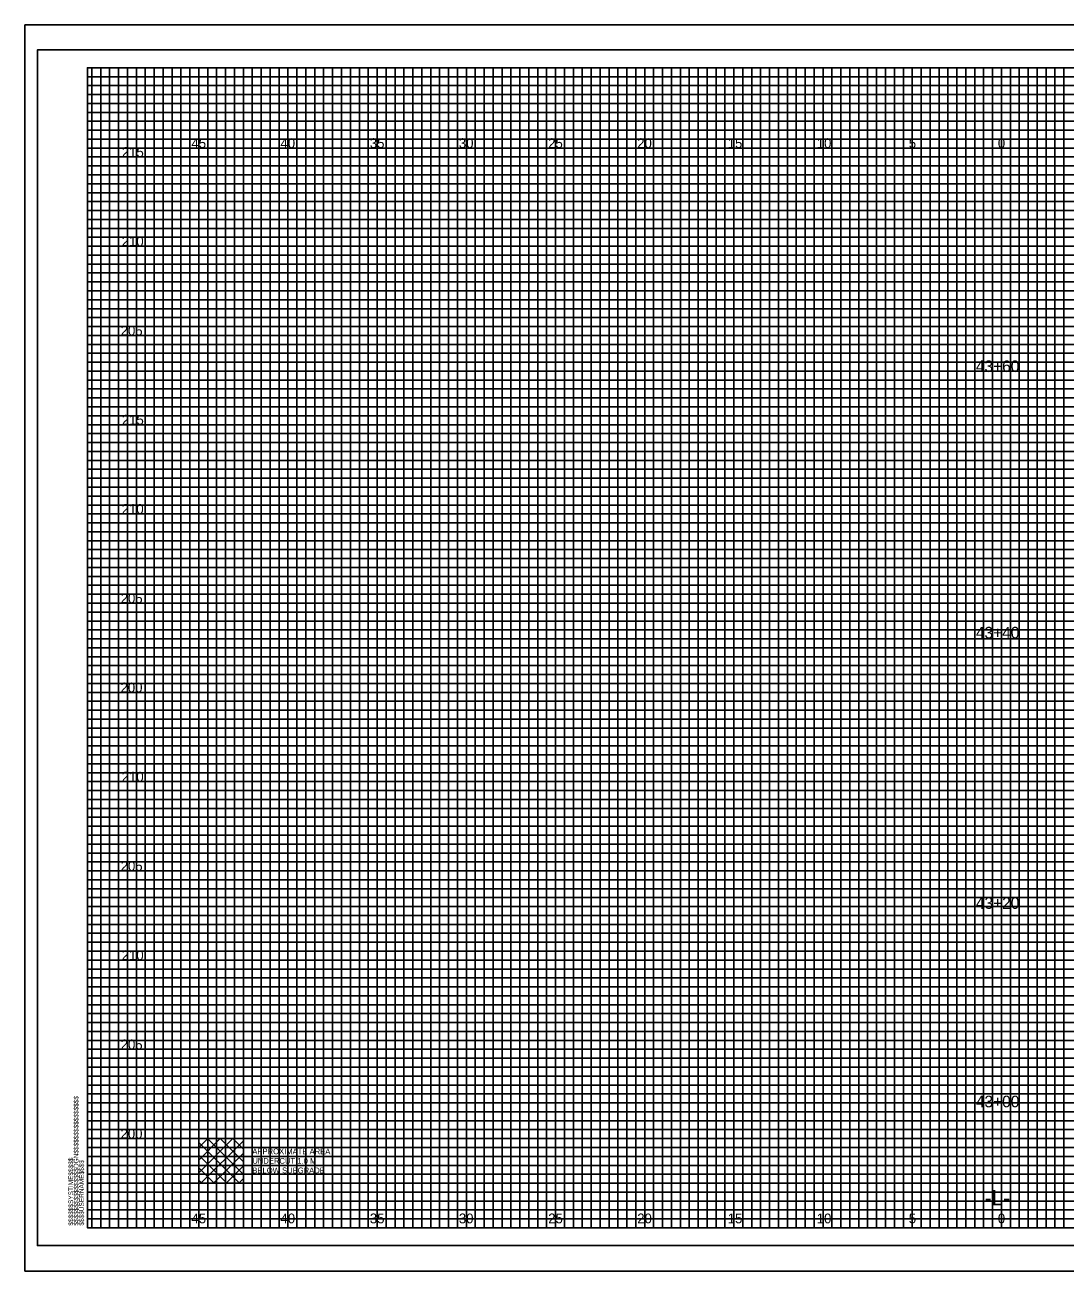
# Model space of a CAD drawing. Extents: x -4 to 103, y -2 to 6583.
# Drawn here: x -3.5 to 54.8, y 3255.5 to 3325.4 of the extents above; entities that cross this region are included whole.
import ezdxf

# ---------------------------------------------------------------- set-up
doc = ezdxf.new("R2010")
doc.units = 0
for name, color, linetype in [('Default', 7, 'Continuous'), ('Prop XS Alignment Label', 7, 'Continuous'), ('Prop XS Elevation Labels', 7, 'Continuous'), ('Prop XS Offset Labels', 7, 'Continuous'), ('Prop XS Station Labels', 7, 'Continuous'), ('Prop XS Undercut Exc Hatch', 7, 'Continuous'), ('Sheet Cross Section CELL', 7, 'Continuous'), ('Sheet Cross Section Grid Major CELL', 7, 'Continuous'), ('Sheet Cross Section Grid Middle CELL', 7, 'Continuous'), ('Sheet Cutting Line CELL', 7, 'Continuous'), ('Sheet DOT Grid CELL', 7, 'Continuous'), ('Sheet Plot Border Inside CELL', 7, 'Continuous'), ('Sheet Plot Border Outside CELL', 7, 'Continuous')]:
    doc.layers.add(name, color=color, linetype=linetype)

msp = doc.modelspace()

# ---------------------------------------------------------------- linework, layer by layer
at = {"layer": 'Default'}
msp.add_lwpolyline([(6.25, 3262.95), (8.75, 3262.95), (8.75, 3260.45), (6.25, 3260.45)], close=True, dxfattribs=at)
at = {"layer": 'Prop XS Undercut Exc Hatch'}
for p, q in [((6.25, 3262.452), (6.748, 3262.95)), ((6.25, 3261.745), (7.455, 3262.95)), ((6.25, 3261.038), (8.162, 3262.95)), ((6.74, 3262.95), (8.75, 3260.94)), ((7.447, 3262.95), (8.75, 3261.647)), ((8.154, 3262.95), (8.75, 3262.354)), ((6.25, 3262.733), (8.533, 3260.45)), ((6.369, 3260.45), (8.75, 3262.831)), ((6.25, 3262.026), (7.826, 3260.45)), ((7.076, 3260.45), (8.75, 3262.124)), ((6.25, 3261.319), (7.119, 3260.45)), ((7.783, 3260.45), (8.75, 3261.417)), ((6.25, 3260.612), (6.412, 3260.45)), ((8.49, 3260.45), (8.75, 3260.71))]:
    msp.add_line(p, q, dxfattribs=at)
at = {"layer": 'Sheet Cross Section CELL'}
msp.add_lwpolyline([(102.5, 3322.95), (0, 3322.95), (0, 3257.95), (102.5, 3257.95)], close=True, dxfattribs=at)
at = {"layer": 'Sheet Cross Section Grid Major CELL'}
for points in [[(1.25, 3257.95), (1.25, 3322.95), (3.75, 3322.95), (3.75, 3257.95), (6.25, 3257.95), (6.25, 3322.95), (8.75, 3322.95), (8.75, 3257.95), (11.25, 3257.95), (11.25, 3322.95), (13.75, 3322.95), (13.75, 3257.95), (16.25, 3257.95), (16.25, 3322.95), (18.75, 3322.95), (18.75, 3257.95), (21.25, 3257.95), (21.25, 3322.95), (23.75, 3322.95), (23.75, 3257.95), (26.25, 3257.95), (26.25, 3322.95), (28.75, 3322.95), (28.75, 3257.95), (31.25, 3257.95), (31.25, 3322.95), (33.75, 3322.95), (33.75, 3257.95), (36.25, 3257.95), (36.25, 3322.95), (38.75, 3322.95), (38.75, 3257.95), (41.25, 3257.95), (41.25, 3322.95), (43.75, 3322.95), (43.75, 3257.95), (46.25, 3257.95), (46.25, 3322.95), (48.75, 3322.95), (48.75, 3257.95), (51.25, 3257.95), (51.25, 3322.95), (53.75, 3322.95), (53.75, 3257.95)], [(102.5, 3317.95), (0, 3317.95), (0, 3320.45), (74.25, 3320.45)], [(102.5, 3312.95), (0, 3312.95), (0, 3315.45), (102.5, 3315.45)], [(102.5, 3307.95), (0, 3307.95), (0, 3310.45), (102.5, 3310.45)], [(102.5, 3302.95), (0, 3302.95), (0, 3305.45), (102.5, 3305.45)], [(102.5, 3297.95), (0, 3297.95), (0, 3300.45), (102.5, 3300.45)], [(102.5, 3292.95), (0, 3292.95), (0, 3295.45), (102.5, 3295.45)], [(102.5, 3287.95), (0, 3287.95), (0, 3290.45), (102.5, 3290.45)], [(102.5, 3282.95), (0, 3282.95), (0, 3285.45), (102.5, 3285.45)], [(102.5, 3277.95), (0, 3277.95), (0, 3280.45), (102.5, 3280.45)], [(102.5, 3272.95), (0, 3272.95), (0, 3275.45), (102.5, 3275.45)], [(102.5, 3267.95), (0, 3267.95), (0, 3270.45), (102.5, 3270.45)], [(102.5, 3262.95), (0, 3262.95), (0, 3265.45), (102.5, 3265.45)], [(0, 3260.45), (102.5, 3260.45)]]:
    msp.add_lwpolyline(points, dxfattribs=at)
at = {"layer": 'Sheet Cross Section Grid Middle CELL'}
for points in [[(0, 3319.95), (0, 3320.95), (74.25, 3320.95), (74.25, 3321.45), (0, 3321.45), (0, 3321.95), (74.25, 3321.95), (74.25, 3322.45), (0, 3322.45)], [(0.25, 3257.95), (0.25, 3322.95), (0.75, 3322.95), (0.75, 3257.95), (1.75, 3257.95), (1.75, 3322.95), (2.25, 3322.95), (2.25, 3257.95), (2.75, 3257.95), (2.75, 3322.95), (3.25, 3322.95), (3.25, 3257.95), (4.25, 3257.95), (4.25, 3322.95), (4.75, 3322.95), (4.75, 3257.95), (5.25, 3257.95), (5.25, 3322.95), (5.75, 3322.95), (5.75, 3257.95), (6.75, 3257.95), (6.75, 3322.95), (7.25, 3322.95), (7.25, 3257.95), (7.75, 3257.95), (7.75, 3322.95), (8.25, 3322.95), (8.25, 3257.95), (9.25, 3257.95), (9.25, 3322.95), (9.75, 3322.95), (9.75, 3257.95), (10.25, 3257.95), (10.25, 3322.95), (10.75, 3322.95), (10.75, 3257.95), (11.75, 3257.95), (11.75, 3322.95), (12.25, 3322.95), (12.25, 3257.95), (12.75, 3257.95), (12.75, 3322.95), (13.25, 3322.95), (13.25, 3257.95), (14.25, 3257.95), (14.25, 3322.95), (14.75, 3322.95), (14.75, 3257.95), (15.75, 3257.95), (15.25, 3257.95), (15.25, 3322.95), (15.75, 3322.95), (15.75, 3257.95), (16.75, 3257.95), (16.75, 3322.95), (17.25, 3322.95), (17.25, 3257.95), (17.75, 3257.95), (17.75, 3322.95), (18.25, 3322.95), (18.25, 3257.95), (19.25, 3257.95), (19.25, 3322.95), (19.75, 3322.95), (19.75, 3257.95), (20.25, 3257.95), (20.25, 3322.95), (20.75, 3322.95), (20.75, 3257.95), (21.75, 3257.95), (21.75, 3322.95), (22.25, 3322.95), (22.25, 3257.95), (22.75, 3257.95), (22.75, 3322.95), (23.25, 3322.95), (23.25, 3257.95), (24.25, 3257.95), (24.25, 3322.95), (24.75, 3322.95), (24.75, 3257.95), (25.25, 3257.95), (25.25, 3322.95), (25.75, 3322.95), (25.75, 3257.95), (26.75, 3257.95), (26.75, 3322.95), (27.25, 3322.95), (27.25, 3257.95), (27.75, 3257.95), (27.75, 3322.95), (28.25, 3322.95), (28.25, 3257.95), (29.25, 3257.95), (29.25, 3322.95), (29.75, 3322.95), (29.75, 3257.95), (30.25, 3257.95), (30.25, 3322.95), (30.75, 3322.95), (30.75, 3257.95)], [(30.75, 3257.95), (31.75, 3257.95), (31.75, 3322.95), (32.25, 3322.95), (32.25, 3257.95), (32.75, 3257.95), (32.75, 3322.95), (33.25, 3322.95), (33.25, 3257.95), (34.25, 3257.95), (34.25, 3322.95), (34.75, 3322.95), (34.75, 3257.95), (35.25, 3257.95), (35.25, 3322.95), (35.75, 3322.95), (35.75, 3257.95), (36.75, 3257.95), (36.75, 3322.95), (37.25, 3322.95), (37.25, 3257.95), (37.75, 3257.95), (37.75, 3322.95), (37.75, 3257.95)], [(38.25, 3322.95), (38.25, 3257.95), (39.25, 3257.95), (39.25, 3322.95), (39.75, 3322.95), (39.75, 3257.95), (40.25, 3257.95), (40.25, 3322.95), (40.75, 3322.95), (40.75, 3257.95), (41.75, 3257.95), (41.75, 3322.95), (42.25, 3322.95), (42.25, 3257.95), (42.75, 3257.95), (42.75, 3322.95), (43.25, 3322.95), (43.25, 3257.95), (43.75, 3257.95), (44.25, 3257.95), (44.25, 3322.95), (44.75, 3322.95), (44.75, 3257.95), (45.25, 3257.95), (45.25, 3322.95), (45.75, 3322.95), (45.75, 3257.95), (46.75, 3257.95), (46.75, 3322.95), (47.25, 3322.95), (47.25, 3257.95), (47.75, 3257.95), (47.75, 3322.95), (48.25, 3322.95), (48.25, 3257.95), (49.25, 3257.95), (49.25, 3322.95), (49.75, 3322.95), (49.75, 3257.95), (50.25, 3257.95), (50.25, 3322.95), (50.75, 3322.95), (50.75, 3257.95), (51.75, 3257.95), (51.75, 3322.95), (52.25, 3322.95), (52.25, 3257.95), (52.75, 3257.95), (52.75, 3322.95), (53.25, 3322.95), (53.25, 3257.95), (54.25, 3257.95), (54.25, 3322.95), (54.75, 3322.95), (54.75, 3257.95), (55.25, 3257.95)], [(102.5, 3319.95), (0, 3319.95)], [(102.5, 3318.95), (0, 3318.95), (0, 3319.45), (102.5, 3319.45)], [(102.5, 3317.45), (0, 3317.45), (0, 3318.45), (102.5, 3318.45)], [(102.5, 3316.45), (0, 3316.45), (0, 3316.95), (102.5, 3316.95)], [(102.5, 3314.95), (0, 3314.95), (0, 3315.95), (102.5, 3315.95)], [(102.5, 3313.95), (0, 3313.95), (0, 3314.45), (102.5, 3314.45)], [(102.5, 3312.45), (0, 3312.45), (0, 3313.45), (102.5, 3313.45)], [(102.5, 3311.45), (0, 3311.45), (0, 3311.95), (102.5, 3311.95)], [(0, 3310.95), (102.5, 3310.95)], [(102.5, 3309.95), (0, 3309.95)], [(102.5, 3308.95), (0, 3308.95), (0, 3309.45), (102.5, 3309.45)], [(102.5, 3307.45), (0, 3307.45), (0, 3308.45), (102.5, 3308.45)], [(102.5, 3306.45), (0, 3306.45), (0, 3306.95), (102.5, 3306.95)], [(102.5, 3304.95), (0, 3304.95), (0, 3305.95), (102.5, 3305.95)], [(102.5, 3303.95), (0, 3303.95), (0, 3304.45), (102.5, 3304.45)], [(102.5, 3302.45), (0, 3302.45), (0, 3303.45), (102.5, 3303.45)], [(102.5, 3301.45), (0, 3301.45), (0, 3301.95), (102.5, 3301.95)], [(102.5, 3299.95), (0, 3299.95), (0, 3300.95), (102.5, 3300.95)], [(102.5, 3298.95), (0, 3298.95), (0, 3299.45), (102.5, 3299.45)], [(102.5, 3297.45), (0, 3297.45), (0, 3298.45), (102.5, 3298.45)], [(102.5, 3296.45), (0, 3296.45), (0, 3296.95), (102.5, 3296.95)], [(102.5, 3294.95), (0, 3294.95), (0, 3295.95), (102.5, 3295.95)], [(102.5, 3293.95), (0, 3293.95), (0, 3294.45), (102.5, 3294.45)], [(102.5, 3292.45), (0, 3292.45), (0, 3293.45), (102.5, 3293.45)], [(102.5, 3291.45), (0, 3291.45), (0, 3291.95), (102.5, 3291.95)], [(102.5, 3289.95), (0, 3289.95), (0, 3290.95), (102.5, 3290.95)], [(102.5, 3288.95), (0, 3288.95), (0, 3289.45)], [(0, 3289.45), (102.5, 3289.45)], [(102.5, 3287.45), (0, 3287.45), (0, 3288.45), (102.5, 3288.45)], [(102.5, 3286.45), (0, 3286.45), (0, 3286.95), (102.5, 3286.95)], [(102.5, 3284.95), (0, 3284.95), (0, 3285.95), (102.5, 3285.95)], [(102.5, 3283.95), (0, 3283.95), (0, 3284.45), (102.5, 3284.45)], [(102.5, 3282.45), (0, 3282.45), (0, 3283.45), (102.5, 3283.45)], [(102.5, 3281.45), (0, 3281.45), (0, 3281.95), (102.5, 3281.95)], [(102.5, 3279.95), (0, 3279.95), (0, 3280.95), (102.5, 3280.95)], [(102.5, 3278.95), (0, 3278.95), (0, 3279.45), (102.5, 3279.45)], [(102.5, 3277.45), (0, 3277.45), (0, 3278.45), (102.5, 3278.45)], [(102.5, 3276.45), (0, 3276.45), (0, 3276.95), (102.5, 3276.95)], [(102.5, 3274.95), (0, 3274.95), (0, 3275.95), (102.5, 3275.95)], [(102.5, 3273.95), (0, 3273.95), (0, 3274.45), (102.5, 3274.45)], [(102.5, 3272.45), (0, 3272.45), (0, 3273.45), (102.5, 3273.45)], [(102.5, 3271.45), (0, 3271.45), (0, 3271.95), (102.5, 3271.95)], [(102.5, 3269.95), (0, 3269.95), (0, 3270.95), (102.5, 3270.95)], [(102.5, 3268.95), (0, 3268.95), (0, 3269.45), (102.5, 3269.45)], [(102.5, 3267.45), (0, 3267.45), (0, 3268.45), (102.5, 3268.45)], [(102.5, 3266.45), (0, 3266.45), (0, 3266.95), (102.5, 3266.95)], [(102.5, 3264.95), (0, 3264.95), (0, 3265.95), (102.5, 3265.95)], [(102.5, 3263.95), (0, 3263.95), (0, 3264.45), (102.5, 3264.45)], [(102.5, 3262.45), (0, 3262.45), (0, 3263.45), (102.5, 3263.45)], [(102.5, 3261.45), (0, 3261.45), (0, 3261.95), (102.5, 3261.95)], [(102.5, 3259.95), (0, 3259.95), (0, 3260.95), (102.5, 3260.95)], [(102.5, 3258.95), (0, 3258.95), (0, 3259.45), (102.5, 3259.45)], [(0, 3258.45), (102.5, 3258.45)]]:
    msp.add_lwpolyline(points, dxfattribs=at)
at = {"layer": 'Sheet Cutting Line CELL'}
for p, q in [((-3.5, 3325.35), (103.4, 3325.35)), ((-3.5, 3325.35), (-3.5, 3255.525)), ((-3.5, 3255.525), (103.4, 3255.525))]:
    msp.add_line(p, q, dxfattribs=at)
at = {"layer": 'Sheet DOT Grid CELL'}
for p, q in [((1.25, 3257.95), (1.25, 3322.95)), ((3.75, 3257.95), (3.75, 3322.95)), ((6.25, 3257.95), (6.25, 3322.95)), ((8.75, 3257.95), (8.75, 3322.95)), ((11.25, 3257.95), (11.25, 3322.95)), ((13.75, 3257.95), (13.75, 3322.95)), ((16.25, 3257.95), (16.25, 3322.95)), ((18.75, 3257.95), (18.75, 3322.95)), ((21.25, 3257.95), (21.25, 3322.95)), ((23.75, 3257.95), (23.75, 3322.95)), ((26.25, 3257.95), (26.25, 3322.95)), ((28.75, 3257.95), (28.75, 3322.95)), ((31.25, 3257.95), (31.25, 3322.95)), ((33.75, 3257.95), (33.75, 3322.95)), ((36.25, 3257.95), (36.25, 3322.95)), ((38.75, 3257.95), (38.75, 3322.95)), ((41.25, 3257.95), (41.25, 3322.95)), ((43.75, 3257.95), (43.75, 3322.95)), ((46.25, 3257.95), (46.25, 3322.95)), ((48.75, 3257.95), (48.75, 3322.95)), ((51.25, 3257.95), (51.25, 3322.95)), ((53.75, 3257.95), (53.75, 3322.95)), ((0, 3320.45), (74.25, 3320.45)), ((0, 3317.95), (102.5, 3317.95)), ((0, 3315.45), (102.5, 3315.45)), ((0, 3312.95), (102.5, 3312.95)), ((0, 3310.45), (102.5, 3310.45)), ((0, 3307.95), (102.5, 3307.95)), ((0, 3305.45), (102.5, 3305.45)), ((0, 3302.95), (102.5, 3302.95)), ((0, 3300.45), (102.5, 3300.45)), ((0, 3297.95), (102.5, 3297.95)), ((0, 3295.45), (102.5, 3295.45)), ((0, 3292.95), (102.5, 3292.95)), ((0, 3290.45), (102.5, 3290.45)), ((0, 3287.95), (102.5, 3287.95)), ((0, 3285.45), (102.5, 3285.45)), ((0, 3282.95), (102.5, 3282.95)), ((0, 3280.45), (102.5, 3280.45)), ((0, 3277.95), (102.5, 3277.95)), ((0, 3275.45), (102.5, 3275.45)), ((0, 3272.95), (102.5, 3272.95)), ((0, 3270.45), (102.5, 3270.45)), ((0, 3267.95), (102.5, 3267.95)), ((0, 3265.45), (102.5, 3265.45)), ((0, 3262.95), (102.5, 3262.95)), ((0, 3260.45), (102.5, 3260.45))]:
    msp.add_line(p, q, dxfattribs=at)
at = {"layer": 'Sheet Plot Border Inside CELL'}
msp.add_lwpolyline([(103, 3323.95), (-2.8, 3323.95), (-2.8, 3256.95), (103, 3256.95)], close=True, dxfattribs=at)
at = {"layer": 'Sheet Plot Border Outside CELL'}
msp.add_lwpolyline([(103.4, 3325.35), (-3.5, 3325.35), (-3.5, 3255.525), (103.4, 3255.525)], close=True, dxfattribs=at)

# ---------------------------------------------------------------- texts
at = {"layer": 'Default'}
for s, p in [('APPROXIMATE AREA ', (9.25, 3262.073)), ('UNDERCUT 1.0 M', (9.25, 3261.54)), ('BELOW SUBGRADE', (9.25, 3261.007))]:
    msp.add_text(s, height=0.32, dxfattribs=at).set_placement(p)
at = {"layer": 'Prop XS Alignment Label'}
msp.add_text('-L-', height=0.875, dxfattribs=at).set_placement((50.307, 3259.2))
at = {"layer": 'Prop XS Elevation Labels'}
for s, p in [('215', (1.938, 3317.95)), ('210', (1.93, 3312.95)), ('205', (1.872, 3307.95)), ('215', (1.938, 3302.95)), ('210', (1.93, 3297.95)), ('205', (1.872, 3292.95)), ('200', (1.864, 3287.95)), ('210', (1.93, 3282.95)), ('205', (1.872, 3277.95)), ('210', (1.93, 3272.95)), ('205', (1.872, 3267.95)), ('200', (1.864, 3262.95))]:
    msp.add_text(s, height=0.55, dxfattribs=at).set_placement(p)
at = {"layer": 'Prop XS Offset Labels'}
for s, p in [('45', (5.84, 3318.45)), ('40', (10.831, 3318.45)), ('35', (15.84, 3318.45)), ('30', (20.831, 3318.45)), ('25', (25.84, 3318.45)), ('20', (30.831, 3318.45)), ('15', (35.906, 3318.45)), ('10', (40.897, 3318.45)), ('5', (46.057, 3318.45)), ('0', (51.049, 3318.45)), ('0', (51.049, 3318.45)), ('45', (5.84, 3258.2)), ('40', (10.831, 3258.2)), ('35', (15.84, 3258.2)), ('30', (20.831, 3258.2)), ('25', (25.84, 3258.2)), ('20', (30.831, 3258.2)), ('15', (35.906, 3258.2)), ('10', (40.897, 3258.2)), ('5', (46.057, 3258.2)), ('0', (51.049, 3258.2)), ('0', (51.049, 3258.2))]:
    msp.add_text(s, height=0.55, dxfattribs=at).set_placement(p)
at = {"layer": 'Prop XS Station Labels'}
for s, p in [('43+60', (49.816, 3305.901)), ('43+40', (49.816, 3290.973)), ('43+20', (49.816, 3275.822)), ('43+00', (49.816, 3264.702))]:
    msp.add_text(s, height=0.65, dxfattribs=at).set_placement(p)
at = {"layer": 'Sheet Cross Section CELL'}
for s, p in [('$$$$$$$$$$$$$$$$DGN$$$$$$$$$$$$$$$$', (-0.5, 3258.075)), ('$$$$$$SYSTIME$$$$$', (-0.797, 3258.075)), ('$$$$USERNAME$$$$', (-0.2, 3258.075))]:
    msp.add_text(s, height=0.2625, rotation=90, dxfattribs=at).set_placement(p)
at = {"layer": 'Sheet Cross Section Grid Major CELL'}
msp.add_text('040397', height=0.0025, rotation=90, dxfattribs=at).set_placement((-0.001, 3322.936))

doc.saveas('drawing.dxf')
